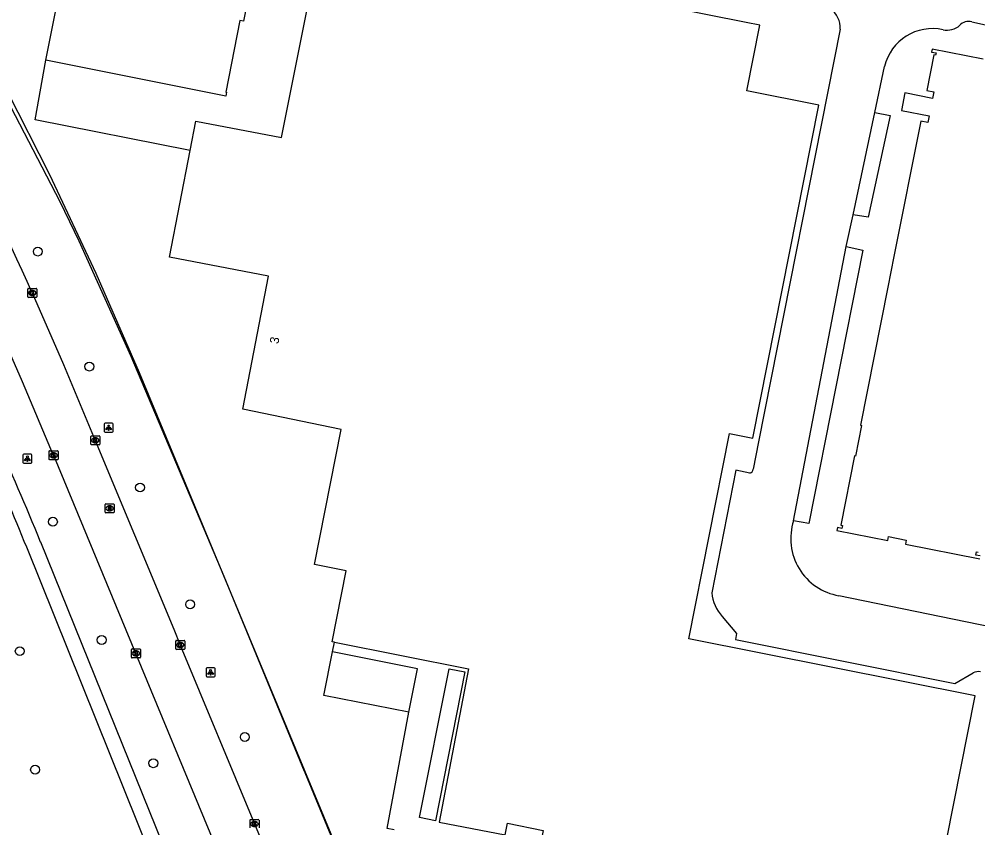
# Model space of a CAD drawing. Extents: x 158797 to 159887, y 384318 to 385255.
# Drawn here: x 159193.3 to 159299.6, y 384803.8 to 384893.5 of the extents above; entities that cross this region are included whole.
import ezdxf

# ---------------------------------------------------------------- set-up
doc = ezdxf.new("R2010")
doc.units = 0
for name, color, linetype in [('IMGEO_Berm_groen', 7, 'Continuous'), ('IMGEO_Boom', 7, 'Continuous'), ('IMGEO_Fietspad_gesloten', 7, 'Continuous'), ('IMGEO_Hek', 7, 'Continuous'), ('IMGEO_Kolk', 7, 'Continuous'), ('IMGEO_Lichtpunt', 7, 'Continuous'), ('IMGEO_Pand', 7, 'Continuous'), ('IMGEO_Pand_nummerreeks', 7, 'Continuous'), ('IMGEO_Parkeervlak_open', 7, 'Continuous'), ('IMGEO_Rijbaan_lokaal_open', 7, 'Continuous'), ('IMGEO_Rioolput', 7, 'Continuous'), ('IMGEO_Voetpad_gesloten', 7, 'Continuous'), ('IMGEO_Voetpad_open', 7, 'Continuous')]:
    doc.layers.add(name, color=color, linetype=linetype)

msp = doc.modelspace()

# ---------------------------------------------------------------- linework, layer by layer
at = {"layer": 'IMGEO_Berm_groen'}
msp.add_lwpolyline([(159153.25, 384941.03), (159155.13, 384938.75), (159161.81, 384930.66), (159170.01, 384919.82), (159179.9, 384905.24), (159185.56, 384896.09), (159190.86, 384886.66), (159197.85, 384873.25), (159199.96, 384868.91), (159205.73, 384856.1), (159216.03, 384831.72), (159224.94, 384810.11), (159225, 384809.96), (159237.57, 384779.5)], dxfattribs=at)
at = {"layer": 'IMGEO_Boom'}
for centre in [(159195.4, 384867.71), (159201.12, 384854.96), (159206.74, 384841.55), (159197.08, 384837.76), (159212.29, 384828.6), (159202.48, 384824.65), (159193.4, 384823.41), (159218.35, 384813.89), (159195.1, 384810.27), (159208.21, 384810.98)]:
    msp.add_circle(centre, 0.489, dxfattribs=at)
at = {"layer": 'IMGEO_Fietspad_gesloten'}
for points in [[(159194.79, 384863.13), (159198.26, 384855.2), (159201.78, 384846.78), (159210.47, 384825.83), (159211.19, 384824.09), (159219.43, 384804.25), (159228.8, 384781.65), (159230.82, 384776.73)], [(159219.93, 384790.23), (159214.52, 384803.28), (159206.28, 384823.16), (159197.24, 384844.91), (159197.15, 384845.12), (159193.7, 384853.27), (159189.99, 384861.73)]]:
    msp.add_lwpolyline(points, dxfattribs=at)
msp.add_arc((158979.59, 384767.38), 235.54, 23.9869, 34.6129, dxfattribs=at)
at = {"layer": 'IMGEO_Hek'}
for points in [[(159225.02, 384810.15), (159206.69, 384854.26), (159201.87, 384865.3), (159196.73, 384876.23), (159192.05, 384885.46), (159189.07, 384890.75), (159181.65, 384903.16), (159173, 384916.27), (159165.46, 384926.81), (159159.29, 384934.3)], [(159237.46, 384780.2), (159225.02, 384810.15)]]:
    msp.add_lwpolyline(points, dxfattribs=at)
at = {"layer": 'IMGEO_Kolk'}
for p, q in [((159194.29, 384862.71), (159194.29, 384863.56)), ((159194.36, 384863.63), (159195.22, 384863.63)), ((159194.8, 384862.85), (159194.77, 384862.85)), ((159194.78, 384863.41), (159194.8, 384863.41)), ((159195.29, 384863.56), (159195.29, 384862.71)), ((159195.22, 384862.63), (159194.36, 384862.63)), ((159201.28, 384846.36), (159201.28, 384847.21)), ((159201.36, 384847.29), (159202.21, 384847.29)), ((159201.77, 384847.06), (159201.8, 384847.06)), ((159202.28, 384847.21), (159202.28, 384846.36)), ((159202.21, 384846.28), (159201.36, 384846.28)), ((159201.79, 384846.51), (159201.77, 384846.51)), ((159196.65, 384844.69), (159196.65, 384845.55)), ((159196.72, 384845.62), (159197.57, 384845.62)), ((159197.16, 384844.84), (159197.13, 384844.84)), ((159197.14, 384845.4), (159197.16, 384845.4)), ((159197.65, 384845.55), (159197.65, 384844.69)), ((159197.57, 384844.62), (159196.72, 384844.62)), ((159210.69, 384823.66), (159210.69, 384824.52)), ((159210.77, 384824.59), (159211.62, 384824.59)), ((159211.69, 384824.52), (159211.69, 384823.66)), ((159205.78, 384822.74), (159205.78, 384823.59)), ((159205.85, 384823.66), (159206.7, 384823.66)), ((159206.26, 384823.44), (159206.29, 384823.44)), ((159206.78, 384823.59), (159206.78, 384822.74)), ((159211.62, 384823.59), (159210.77, 384823.59)), ((159211.18, 384824.37), (159211.21, 384824.37)), ((159211.2, 384823.81), (159211.18, 384823.81)), ((159206.7, 384822.66), (159205.85, 384822.66)), ((159206.29, 384822.88), (159206.26, 384822.88)), ((159218.93, 384803.82), (159218.93, 384804.67)), ((159219, 384804.75), (159219.85, 384804.75)), ((159219.41, 384804.53), (159219.44, 384804.53)), ((159219.93, 384804.67), (159219.93, 384803.82)), ((159219.44, 384803.97), (159219.41, 384803.97))]:
    msp.add_line(p, q, dxfattribs=at)
for points in [[(159194.29, 384862.71), (159194.29, 384863.56)], [(159194.36, 384863.63), (159195.22, 384863.63)], [(159194.61, 384863.33), (159194.73, 384863.33), (159194.73, 384863.18), (159194.86, 384863.33), (159195.03, 384863.33), (159194.88, 384863.18), (159195.03, 384862.93), (159194.88, 384862.93), (159194.8, 384863.1), (159194.73, 384863.03), (159194.73, 384862.93), (159194.61, 384862.93), (159194.61, 384863.33)], [(159195.29, 384863.56), (159195.29, 384862.71)], [(159195.22, 384862.63), (159194.36, 384862.63)], [(159201.28, 384846.36), (159201.28, 384847.21)], [(159201.36, 384847.29), (159202.21, 384847.29)], [(159201.6, 384846.98), (159201.73, 384846.98), (159201.73, 384846.83), (159201.86, 384846.98), (159202.02, 384846.98), (159201.88, 384846.83), (159202.03, 384846.58), (159201.88, 384846.58), (159201.79, 384846.75), (159201.73, 384846.68), (159201.73, 384846.58), (159201.6, 384846.58), (159201.6, 384846.98)], [(159202.28, 384847.21), (159202.28, 384846.36)], [(159202.21, 384846.28), (159201.36, 384846.28)], [(159196.65, 384844.69), (159196.65, 384845.55)], [(159196.72, 384845.62), (159197.57, 384845.62)], [(159196.97, 384845.32), (159197.09, 384845.32), (159197.09, 384845.17), (159197.22, 384845.32), (159197.39, 384845.32), (159197.24, 384845.17), (159197.39, 384844.92), (159197.24, 384844.92), (159197.16, 384845.09), (159197.09, 384845.02), (159197.09, 384844.92), (159196.97, 384844.92), (159196.97, 384845.32)], [(159197.65, 384845.55), (159197.65, 384844.69)], [(159197.57, 384844.62), (159196.72, 384844.62)], [(159210.69, 384823.66), (159210.69, 384824.52)], [(159210.77, 384824.59), (159211.62, 384824.59)], [(159211.69, 384824.52), (159211.69, 384823.66)], [(159205.78, 384822.74), (159205.78, 384823.59)], [(159205.85, 384823.66), (159206.7, 384823.66)], [(159206.78, 384823.59), (159206.78, 384822.74)], [(159211.62, 384823.59), (159210.77, 384823.59)], [(159211.01, 384824.29), (159211.14, 384824.29), (159211.14, 384824.14), (159211.27, 384824.29), (159211.43, 384824.29), (159211.29, 384824.14), (159211.44, 384823.89), (159211.29, 384823.89), (159211.2, 384824.06), (159211.14, 384823.99), (159211.14, 384823.89), (159211.01, 384823.89), (159211.01, 384824.29)], [(159206.7, 384822.66), (159205.85, 384822.66)], [(159206.1, 384823.36), (159206.22, 384823.36), (159206.22, 384823.21), (159206.35, 384823.36), (159206.51, 384823.36), (159206.37, 384823.21), (159206.52, 384822.96), (159206.37, 384822.96), (159206.28, 384823.13), (159206.22, 384823.06), (159206.22, 384822.96), (159206.1, 384822.96), (159206.1, 384823.36)], [(159218.93, 384803.82), (159218.93, 384804.67)], [(159219, 384804.75), (159219.85, 384804.75)], [(159219.25, 384804.45), (159219.37, 384804.45), (159219.37, 384804.3), (159219.5, 384804.45), (159219.66, 384804.45), (159219.52, 384804.3), (159219.67, 384804.05), (159219.52, 384804.05), (159219.43, 384804.21), (159219.37, 384804.15), (159219.37, 384804.05), (159219.25, 384804.05), (159219.25, 384804.45)], [(159219.93, 384804.67), (159219.93, 384803.82)]]:
    msp.add_lwpolyline(points, dxfattribs=at)
for centre, start, end in [((159194.37, 384863.56), 91.552, 178.448), ((159194.37, 384863.56), 91.552, 178.448), ((159195.21, 384863.56), 1.552, 88.448), ((159195.21, 384863.56), 1.552, 88.448), ((159194.37, 384862.71), 181.552, 268.448), ((159194.37, 384862.71), 181.552, 268.448), ((159195.21, 384862.71), 271.552, 358.448), ((159195.21, 384862.71), 271.552, 358.448), ((159201.36, 384847.21), 91.552, 178.448), ((159201.36, 384847.21), 91.552, 178.448), ((159202.21, 384847.21), 1.552, 88.448), ((159202.21, 384847.21), 1.552, 88.448), ((159201.36, 384846.36), 181.552, 268.448), ((159201.36, 384846.36), 181.552, 268.448), ((159202.21, 384846.36), 271.552, 358.448), ((159202.21, 384846.36), 271.552, 358.448), ((159196.72, 384845.55), 91.552, 178.448), ((159196.72, 384845.55), 91.552, 178.448), ((159196.72, 384844.7), 181.552, 268.448), ((159196.72, 384844.7), 181.552, 268.448), ((159197.57, 384845.55), 1.552, 88.448), ((159197.57, 384845.55), 1.552, 88.448), ((159197.57, 384844.7), 271.552, 358.448), ((159197.57, 384844.7), 271.552, 358.448), ((159210.77, 384824.52), 91.552, 178.448), ((159210.77, 384824.52), 91.552, 178.448), ((159211.62, 384824.52), 1.552, 88.448), ((159211.62, 384824.52), 1.552, 88.448), ((159205.85, 384823.59), 91.552, 178.448), ((159205.85, 384823.59), 91.552, 178.448), ((159206.7, 384823.59), 1.552, 88.448), ((159206.7, 384823.59), 1.552, 88.448), ((159210.77, 384823.67), 181.552, 268.448), ((159210.77, 384823.67), 181.552, 268.448), ((159211.62, 384823.67), 271.552, 358.448), ((159211.62, 384823.67), 271.552, 358.448), ((159205.85, 384822.74), 181.552, 268.448), ((159205.85, 384822.74), 181.552, 268.448), ((159206.7, 384822.74), 271.552, 358.448), ((159206.7, 384822.74), 271.552, 358.448), ((159219, 384804.67), 91.552, 178.448), ((159219, 384804.67), 91.552, 178.448), ((159219.85, 384804.67), 1.552, 88.448), ((159219.85, 384804.67), 1.552, 88.448)]:
    msp.add_arc(centre, 0.0765, start, end, dxfattribs=at)
for centre, major_axis, ratio, start_param, end_param in [((159194.78, 384863.13), (-0.387, 0.002), 0.722429, 4.712389, 7.853982), ((159194.8, 384863.13), (-0.39, 0.002), 0.717154, 1.570796, 4.712389), ((159201.77, 384846.78), (-0.387, 0.002), 0.722429, 4.712389, 7.853982), ((159201.79, 384846.78), (-0.39, 0.002), 0.717154, 1.570796, 4.712389), ((159197.13, 384845.12), (-0.387, 0.002), 0.722429, 4.712389, 7.853982), ((159197.16, 384845.12), (-0.39, 0.002), 0.717154, 1.570796, 4.712389), ((159206.26, 384823.16), (-0.387, 0.002), 0.722429, 4.712389, 7.853982), ((159206.29, 384823.16), (-0.39, 0.002), 0.717154, 1.570796, 4.712389), ((159211.18, 384824.09), (-0.387, 0.002), 0.722429, 4.712389, 7.853982), ((159211.2, 384824.09), (-0.39, 0.002), 0.717154, 1.570796, 4.712389), ((159219.41, 384804.25), (-0.387, 0.002), 0.722429, 4.712389, 7.853982), ((159219.44, 384804.25), (-0.39, 0.002), 0.717154, 1.570796, 4.712389)]:
    msp.add_ellipse(centre, major_axis=major_axis, ratio=ratio, start_param=start_param, end_param=end_param, dxfattribs=at)
at = {"layer": 'IMGEO_Lichtpunt'}
for p, q in [((159202.76, 384848.58), (159202.76, 384847.78)), ((159202.76, 384848.58), (159202.76, 384847.78)), ((159203.66, 384848.68), (159202.86, 384848.68)), ((159203.66, 384848.68), (159202.86, 384848.68)), ((159203.76, 384847.78), (159203.76, 384848.58)), ((159203.76, 384847.78), (159203.76, 384848.58)), ((159202.86, 384847.68), (159203.66, 384847.68)), ((159202.86, 384847.68), (159203.66, 384847.68)), ((159193.75, 384845.15), (159193.75, 384844.34)), ((159193.75, 384845.15), (159193.75, 384844.34)), ((159194.65, 384845.25), (159193.84, 384845.25)), ((159194.65, 384845.25), (159193.84, 384845.25)), ((159194.74, 384844.34), (159194.74, 384845.15)), ((159194.74, 384844.34), (159194.74, 384845.15)), ((159193.84, 384844.25), (159194.65, 384844.25)), ((159193.84, 384844.25), (159194.65, 384844.25)), ((159214.06, 384821.47), (159214.06, 384820.66)), ((159214.06, 384821.47), (159214.06, 384820.66)), ((159214.96, 384821.57), (159214.16, 384821.57)), ((159214.96, 384821.57), (159214.16, 384821.57)), ((159215.06, 384820.66), (159215.06, 384821.47)), ((159215.06, 384820.66), (159215.06, 384821.47)), ((159214.16, 384820.57), (159214.96, 384820.57)), ((159214.16, 384820.57), (159214.96, 384820.57))]:
    msp.add_line(p, q, dxfattribs=at)
for points in [[(159203.14, 384848.25), (159203.18, 384848.22), (159202.99, 384847.96), (159202.95, 384847.98), (159203.14, 384848.25)], [(159203.24, 384848.2), (159203.29, 384848.2), (159203.29, 384847.88), (159203.24, 384847.88), (159203.24, 384848.2)], [(159203.35, 384848.22), (159203.39, 384848.25), (159203.57, 384847.98), (159203.54, 384847.96), (159203.35, 384848.22)], [(159194.12, 384844.81), (159194.16, 384844.79), (159193.97, 384844.52), (159193.93, 384844.55), (159194.12, 384844.81)], [(159194.22, 384844.77), (159194.27, 384844.77), (159194.27, 384844.44), (159194.22, 384844.44), (159194.22, 384844.77)], [(159194.33, 384844.79), (159194.37, 384844.81), (159194.56, 384844.55), (159194.52, 384844.52), (159194.33, 384844.79)], [(159214.44, 384821.13), (159214.48, 384821.11), (159214.29, 384820.84), (159214.25, 384820.87), (159214.44, 384821.13)], [(159214.54, 384821.09), (159214.59, 384821.09), (159214.59, 384820.76), (159214.54, 384820.76), (159214.54, 384821.09)], [(159214.65, 384821.11), (159214.69, 384821.13), (159214.87, 384820.87), (159214.84, 384820.84), (159214.65, 384821.11)]]:
    msp.add_lwpolyline(points, dxfattribs=at)
for centre in [(159203.26, 384848.38), (159194.25, 384844.95), (159214.56, 384821.27)]:
    msp.add_circle(centre, 0.0994, dxfattribs=at)
for centre, start, end in [((159202.86, 384848.58), 90, 180), ((159202.86, 384848.58), 90, 180), ((159203.66, 384848.58), 0, 90), ((159203.66, 384848.58), 0, 90), ((159202.86, 384847.78), 180, 270), ((159202.86, 384847.78), 180, 270), ((159203.66, 384847.78), 270, 0), ((159203.66, 384847.78), 270, 360), ((159193.84, 384845.15), 90, 180), ((159193.84, 384845.15), 90, 180), ((159194.65, 384845.15), 0, 90), ((159194.65, 384845.15), 0, 90), ((159193.84, 384844.34), 180, 270), ((159193.84, 384844.34), 180, 270), ((159194.65, 384844.34), 270, 0), ((159194.65, 384844.34), 270, 360), ((159214.16, 384821.47), 90, 180), ((159214.16, 384821.47), 90, 180), ((159214.96, 384821.47), 0, 90), ((159214.96, 384821.47), 0, 90), ((159214.16, 384820.66), 180, 270), ((159214.16, 384820.66), 180, 270), ((159214.96, 384820.66), 270, 0), ((159214.96, 384820.66), 270, 360)]:
    msp.add_arc(centre, 0.0946, start, end, dxfattribs=at)
at = {"layer": 'IMGEO_Pand'}
for points in [[(159196.29, 384888.93), (159200.85, 384911.79), (159203.59, 384911.24)], [(159203.59, 384911.24), (159202.36, 384905.1), (159213.35, 384902.91), (159219.88, 384901.6), (159218.22, 384893.25), (159217.82, 384893.33), (159216.24, 384885.39), (159216.34, 384885.37), (159216.26, 384884.95), (159196.29, 384888.93)], [(159212.31, 384878.91), (159212.94, 384882.18), (159222.44, 384880.35), (159225.24, 384894.42), (159227.06, 384903.58), (159227.61, 384906.4), (159249.39, 384902.08), (159251.37, 384901.68), (159254.13, 384901.14), (159266.26, 384898.74)], [(159292.49, 384794.99), (159294.45, 384794.6), (159294.58, 384794.58), (159299.31, 384818.46), (159267.59, 384824.77), (159272.1, 384847.55), (159274.69, 384847.04), (159282, 384883.95), (159274.03, 384885.53), (159275.47, 384892.82), (159273.95, 384893.12), (159265.37, 384894.82), (159266.26, 384898.74)], [(159300.21, 384889.03), (159294.55, 384890.15), (159294.49, 384889.83), (159294.99, 384889.73), (159294.94, 384889.5), (159294.75, 384889.54), (159293.96, 384885.58), (159294.74, 384885.43), (159294.59, 384884.7), (159291.54, 384885.3), (159291.16, 384883.36), (159294.22, 384882.76), (159294.07, 384882.03), (159293.29, 384882.19), (159290.31, 384867.15), (159289.64, 384863.77), (159286.61, 384848.46), (159286.74, 384848.43), (159286.07, 384845.04), (159285.94, 384845.07), (159284.42, 384837.39), (159284.62, 384837.35), (159284.55, 384837.02), (159284.06, 384837.12), (159284, 384836.79), (159289.63, 384835.67), (159289.72, 384836.11), (159291.68, 384835.72), (159291.59, 384835.28), (159299.83, 384833.64)], [(159228.28, 384824.39), (159228.05, 384824.44), (159229.6, 384832.3), (159226.07, 384833), (159229.04, 384847.99), (159218.14, 384850.25), (159220.98, 384864.97), (159210.02, 384867.09), (159212.31, 384878.91)], [(159299.9, 384833.97), (159299.4, 384834.07), (159299.46, 384834.41), (159299.66, 384834.37)], [(159228.28, 384824.39), (159243.15, 384821.45), (159239.9, 384804.45), (159247.22, 384803.05), (159247.47, 384804.33), (159251.42, 384803.54), (159251.17, 384802.28), (159257.36, 384801.04), (159257.56, 384801.92), (159266.14, 384800.22), (159267.08, 384800.04)], [(159236.54, 384816.65), (159227.11, 384818.51), (159228.06, 384823.32)], [(159236.54, 384816.65), (159237.49, 384821.45), (159228.06, 384823.32)]]:
    msp.add_lwpolyline(points, dxfattribs=at)
at = {"layer": 'IMGEO_Parkeervlak_open'}
for points in [[(159288.21, 384883.15), (159289.89, 384882.81), (159287.48, 384871.51), (159285.79, 384871.79)], [(159285.03, 384868.26), (159286.86, 384867.87), (159280.87, 384837.55), (159279.18, 384837.87)]]:
    msp.add_lwpolyline(points, dxfattribs=at)
at = {"layer": 'IMGEO_Rijbaan_lokaal_open'}
for points in [[(159298.95, 384893.17), (159304.45, 384891.95)], [(159284.36, 384892.37), (159275.3, 384846.61), (159274.7, 384843.59)], [(159212.31, 384878.91), (159195.1, 384882.31), (159196.29, 384888.93)], [(159288.21, 384883.15), (159289.28, 384888.23)], [(159285.79, 384871.79), (159288.21, 384883.15)], [(159285.03, 384868.26), (159285.79, 384871.79)], [(159279.18, 384837.87), (159285.03, 384868.26)], [(159274.36, 384843.15), (159272.81, 384843.46), (159270.12, 384829.87)], [(159305.54, 384825.18), (159304.02, 384825.47), (159284.23, 384829.56)], [(159271.27, 384827.26), (159272.87, 384825.35), (159272.77, 384824.71), (159297.08, 384819.82), (159299.09, 384821.01)]]:
    msp.add_lwpolyline(points, dxfattribs=at)
for centre, radius, start, end in [((159281.9, 384892.56), 2.47, 355.5862, 56.3963), ((159296.2, 384894.47), 2.2, 258.6842, 310.6302), ((159298.58, 384891.92), 1.3, 73.8184, 137.324), ((159294.61, 384886.96), 5.48, 77.774, 166.5538), ((159274.28, 384843.56), 0.422, 281.0824, 3.403), ((159285.3, 384835.89), 6.42, 162.0436, 260.4094), ((159275, 384830.47), 4.92, 187.0573, 220.6921), ((159299.64, 384819.99), 1.15, 75.0749, 118.5094)]:
    msp.add_arc(centre, radius, start, end, dxfattribs=at)
at = {"layer": 'IMGEO_Rioolput'}
for p, q in [((159202.86, 384838.82), (159202.86, 384839.67)), ((159202.94, 384839.74), (159203.79, 384839.74)), ((159203.35, 384839.52), (159203.38, 384839.52)), ((159203.87, 384839.67), (159203.87, 384838.82)), ((159203.79, 384838.74), (159202.94, 384838.74)), ((159203.37, 384838.96), (159203.35, 384838.96))]:
    msp.add_line(p, q, dxfattribs=at)
for points in [[(159202.86, 384838.82), (159202.86, 384839.67)], [(159202.94, 384839.74), (159203.79, 384839.74)], [(159203.45, 384839.44), (159203.2, 384839.44), (159203.2, 384839.04)], [(159203.38, 384839.36), (159203.33, 384839.36), (159203.33, 384839.28)], [(159203.87, 384839.67), (159203.87, 384838.82)], [(159203.79, 384838.74), (159202.94, 384838.74)], [(159203.2, 384839.04), (159203.33, 384839.04), (159203.33, 384839.21), (159203.34, 384839.21)], [(159203.33, 384839.28), (159203.38, 384839.28)], [(159203.38, 384839.18), (159203.45, 384839.04), (159203.59, 384839.04), (159203.53, 384839.17)]]:
    msp.add_lwpolyline(points, dxfattribs=at)
for centre, radius, start, end in [((159202.94, 384839.67), 0.0765, 91.552, 178.448), ((159202.94, 384839.67), 0.0765, 91.552, 178.448), ((159203.38, 384839.27), 0.0964, 77.0061, 93.1865), ((159203.45, 384839.33), 0.109, 350.3612, 89.416), ((159203.79, 384839.67), 0.0765, 1.552, 88.448), ((159203.79, 384839.67), 0.0765, 1.552, 88.448), ((159202.94, 384838.82), 0.0765, 181.552, 268.448), ((159202.94, 384838.82), 0.0765, 181.552, 268.448), ((159203.33, 384839.15), 0.0533, 26.0293, 88.6989), ((159203.36, 384839.47), 0.19, 274.7715, 282.9687), ((159203.4, 384839.32), 0.0378, 276.6634, 79.6772), ((159203.45, 384839.33), 0.112, 277.5842, 350.9817), ((159203.43, 384839.12), 0.108, 29.5134, 73.7905), ((159203.79, 384838.82), 0.0765, 271.552, 358.448), ((159203.79, 384838.82), 0.0765, 271.552, 358.448)]:
    msp.add_arc(centre, radius, start, end, dxfattribs=at)
for centre, major_axis, ratio, start_param, end_param in [((159203.35, 384839.24), (-0.387, 0.002), 0.722429, 4.712389, 7.853982), ((159203.38, 384839.24), (-0.39, 0.002), 0.717154, 1.570796, 4.712389)]:
    msp.add_ellipse(centre, major_axis=major_axis, ratio=ratio, start_param=start_param, end_param=end_param, dxfattribs=at)
at = {"layer": 'IMGEO_Voetpad_gesloten'}
for points in [[(159195.71, 384835.52), (159213.02, 384792.62), (159211.56, 384791.68), (159211.52, 384791.77)], [(159211.07, 384792.92), (159194.18, 384834.93)]]:
    msp.add_lwpolyline(points, dxfattribs=at)
for centre, radius, start, end in [((158727.37, 384643.55), 506.15, 22.2878, 25.1874), ((158786.08, 384668.28), 440.81, 22.2123, 25.1562)]:
    msp.add_arc(centre, radius, start, end, dxfattribs=at)
at = {"layer": 'IMGEO_Voetpad_open'}
for points in [[(159228.06, 384823.32), (159228.28, 384824.39)], [(159239.48, 384804.61), (159237.74, 384804.95), (159241.02, 384821.46), (159242.76, 384821.12), (159239.48, 384804.61)], [(159234.92, 384803.59), (159234.12, 384803.76), (159236.54, 384816.65)]]:
    msp.add_lwpolyline(points, dxfattribs=at)

# ---------------------------------------------------------------- texts
at = {"layer": 'IMGEO_Pand_nummerreeks'}
msp.add_text('3', height=1, rotation=79.0682, dxfattribs=at).set_placement((159222.07, 384857.42))

doc.saveas('drawing.dxf')
